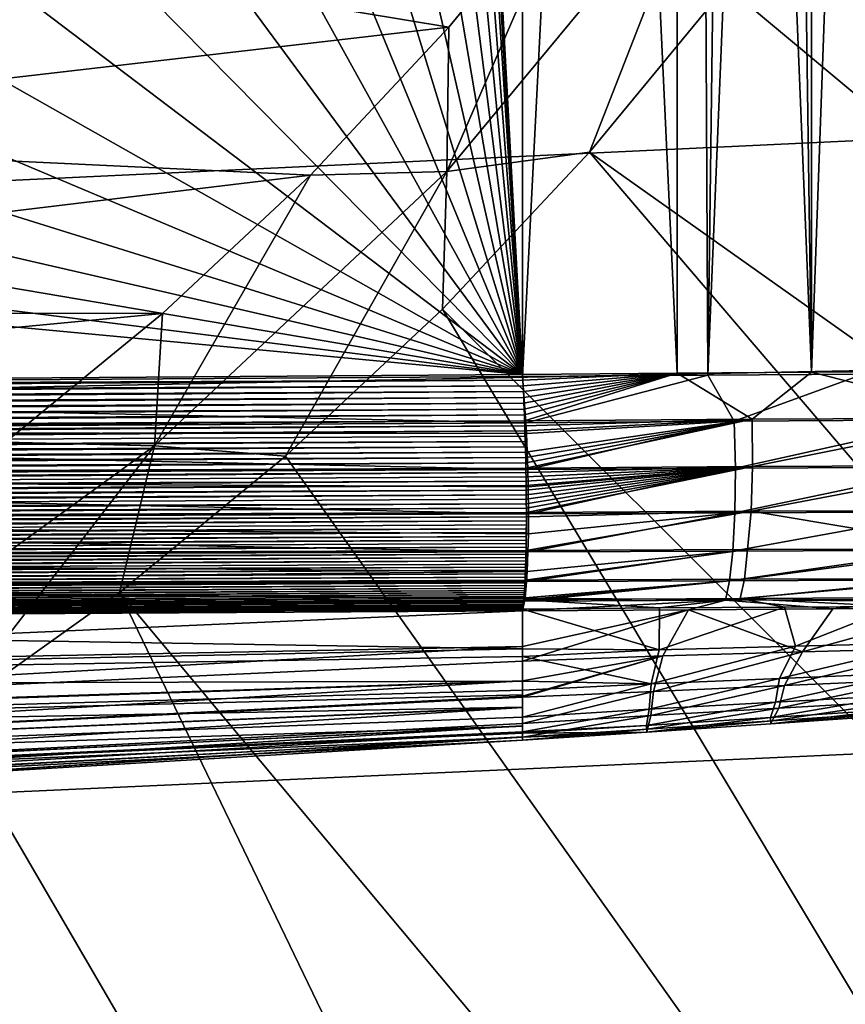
# Model space of a CAD drawing. Header units: metres. Extents: x -109 to 109, y -19 to 107.
# Tile 285 of 315: x 86.16 to 90.36, y -2.12 to 2.89. Entities that reach past the tile are written whole.
import ezdxf

# ---------------------------------------------------------------- set-up
doc = ezdxf.new("R2010")
doc.units = ezdxf.units.M
doc.layers.add('solid_21_412_310_XXX', color=7, linetype='CONTINUOUS')

msp = doc.modelspace()

# ---------------------------------------------------------------- linework, layer by layer
at = {"layer": 'solid_21_412_310_XXX'}
for points in [[(80.362312, 1.016588, -14.568508), (85.169434, 18.441746, -14.020613), (86.916763, 18.223387, -13.813466)], [(80.362312, 1.016588, -14.568508), (86.916763, 18.223387, -13.813466), (88.718735, 17.997349, -13.595371)], [(87.79921, 18.063684, 14.290435), (88.718735, 1.081229, 14.222763), (88.718735, 17.946377, 14.222763)], [(87.998901, 13.384727, 14.2758), (88.718735, 1.081229, 14.222763), (87.79921, 18.063684, 14.290435)], [(80.362312, 1.016588, -14.568508), (88.718735, 17.997349, -13.595371), (88.718735, 1.070546, -13.595371)], [(89.574211, 17.912155, -13.483165), (88.718735, 1.070546, -13.595371), (88.718735, 17.997349, -13.595371)], [(88.718735, 17.946377, 14.222763), (88.718735, 1.081229, 14.222763), (89.504501, 1.087844, 14.155743)], [(89.504868, 17.846714, 14.155704), (88.718735, 17.946377, 14.222763), (89.504501, 1.087844, 14.155743)], [(89.574211, 17.912155, -13.483165), (89.660873, 1.077845, -13.470296), (88.718735, 1.070546, -13.595371)], [(89.574211, 17.912155, -13.483165), (89.879738, 17.891302, -13.43591), (89.660873, 1.077845, -13.470296)], [(89.879738, 17.891302, -13.43591), (90.348312, 17.866629, -13.351113), (89.660873, 1.077845, -13.470296)], [(89.504868, 17.846714, 14.155704), (89.504501, 1.087844, 14.155743), (90.187111, 1.092259, 14.063664)], [(89.950706, 17.79253, 14.100733), (89.504868, 17.846714, 14.155704), (90.187111, 1.092259, 14.063664)], [(90.348312, 17.866629, -13.351113), (90.450562, 1.082986, -13.330221), (89.660873, 1.077845, -13.470296)], [(90.348312, 17.866629, -13.351113), (91.014648, 17.842957, -13.197214), (90.450562, 1.082986, -13.330221)], [(90.184769, 17.765177, 14.064062), (89.950706, 17.79253, 14.100733), (90.187111, 1.092259, 14.063664)], [(90.783699, 17.699543, 13.940827), (90.184769, 17.765177, 14.064062), (90.187111, 1.092259, 14.063664)], [(90.783699, 17.699543, 13.940827), (90.187111, 1.092259, 14.063664), (90.790337, 1.09521, 13.93921)], [(87.980591, 12.557929, 14.277143), (88.718735, 1.081229, 14.222763), (87.998901, 13.384727, 14.2758)], [(87.902908, 11.734588, 14.28284), (88.718735, 1.081229, 14.222763), (87.980591, 12.557929, 14.277143)], [(87.766197, 10.918697, 14.292852), (88.718735, 1.081229, 14.222763), (87.902908, 11.734588, 14.28284)], [(87.571304, 10.115159, 14.307098), (88.718735, 1.081229, 14.222763), (87.766197, 10.918697, 14.292852)], [(87.31955, 9.328723, 14.325455), (88.718735, 1.081229, 14.222763), (87.571304, 10.115159, 14.307098)], [(87.012032, 8.562422, 14.347805), (88.718735, 1.081229, 14.222763), (87.31955, 9.328723, 14.325455)], [(86.649887, 7.819366, 14.374023), (88.718735, 1.081229, 14.222763), (87.012032, 8.562422, 14.347805)], [(86.234566, 7.103054, 14.403956), (88.718735, 1.081229, 14.222763), (86.649887, 7.819366, 14.374023)], [(85.76873, 6.418421, 14.437358), (88.718735, 1.081229, 14.222763), (86.234566, 7.103054, 14.403956)], [(85.254921, 5.769192, 14.473988), (88.718735, 1.081229, 14.222763), (85.76873, 6.418421, 14.437358)], [(84.69548, 5.158343, 14.51362), (88.718735, 1.081229, 14.222763), (85.254921, 5.769192, 14.473988)], [(84.09343, 4.589274, 14.555979), (88.718735, 1.081229, 14.222763), (84.69548, 5.158343, 14.51362)], [(83.451759, 4.064866, 14.600789), (88.718735, 1.081229, 14.222763), (84.09343, 4.589274, 14.555979)], [(82.773766, 3.587878, 14.647762), (88.718735, 1.081229, 14.222763), (83.451759, 4.064866, 14.600789)], [(100.378792, -5.816883, 65.860069), (89.753166, 3.056306, 60.82386), (90.389908, 3.944878, 60.82386)], [(89.633423, 3.683825, 60.697536), (88.333939, 2.113011, 60.697536), (88.998329, 3.645709, 60.654999)], [(89.059669, 2.211281, 60.82386), (88.333939, 2.113011, 60.697536), (89.633423, 3.683825, 60.697536)], [(89.753166, 3.056306, 60.82386), (89.059669, 2.211281, 60.82386), (89.633423, 3.683825, 60.697536)], [(85.013184, 3.401065, 60.654999), (88.998329, 3.645709, 60.654999), (88.344589, 2.848322, 60.654999)], [(88.333939, 2.113011, 60.697536), (88.344589, 2.848322, 60.654999), (88.998329, 3.645709, 60.654999)], [(82.063049, 3.160902, 14.696589), (88.718735, 1.081229, 14.222763), (82.773766, 3.587878, 14.647762)], [(46.424351, 3.370162, 71.355003), (47.63007, 0.256397, 71.355003), (106.461197, 3.02752, 71.355003)], [(83.528343, 2.289531, 60.654999), (85.013184, 3.401065, 60.654999), (88.344589, 2.848322, 60.654999)], [(81.323296, 2.786191, 14.746962), (88.718735, 1.081229, 14.222763), (82.063049, 3.160902, 14.696589)], [(100.378792, -5.816883, 65.860069), (89.059669, 2.211281, 60.82386), (89.753166, 3.056306, 60.82386)], [(47.63007, 0.256397, 71.355003), (105.859047, 1.405282, 71.355003), (106.461197, 3.02752, 71.355003)], [(83.528343, 2.289531, 60.654999), (88.344589, 2.848322, 60.654999), (87.640114, 2.095479, 60.654999)], [(88.333939, 2.113011, 60.697536), (87.640114, 2.095479, 60.654999), (88.344589, 2.848322, 60.654999)], [(80.558365, 2.465722, 14.798566), (88.718735, 1.081229, 14.222763), (81.323296, 2.786191, 14.746962)], [(79.772346, 2.201218, 14.851084), (88.718735, 1.081229, 14.222763), (80.558365, 2.465722, 14.798566)], [(81.900391, 1.4006, 60.654999), (83.528343, 2.289531, 60.654999), (87.640114, 2.095479, 60.654999)], [(89.059669, 2.211281, 60.82386), (88.312393, 1.413422, 60.82386), (88.333939, 2.113011, 60.697536)], [(98.096535, -8.370722, 65.860069), (88.312393, 1.413422, 60.82386), (89.059669, 2.211281, 60.82386)], [(100.378792, -5.816883, 65.860069), (98.096535, -8.370722, 65.860069), (89.059669, 2.211281, 60.82386)], [(78.969337, 1.99406, 14.904202), (88.718735, 1.081229, 14.222763), (79.772346, 2.201218, 14.851084)], [(88.333939, 2.113011, 60.697536), (86.847816, 0.717454, 60.697536), (87.640114, 2.095479, 60.654999)], [(87.514534, 0.666146, 60.82386), (86.847816, 0.717454, 60.697536), (88.333939, 2.113011, 60.697536)], [(88.312393, 1.413422, 60.82386), (87.514534, 0.666146, 60.82386), (88.333939, 2.113011, 60.697536)], [(81.900391, 1.4006, 60.654999), (87.640114, 2.095479, 60.654999), (86.887947, 1.390396, 60.654999)], [(86.847816, 0.717454, 60.697536), (86.887947, 1.390396, 60.654999), (87.640114, 2.095479, 60.654999)], [(78.912605, 1.011049, 14.907934), (88.718735, 1.081229, 14.222763), (78.969337, 1.99406, 14.904202)], [(47.63007, 0.256397, 71.355003), (105.169128, -0.181634, 71.355003), (105.859047, 1.405282, 71.355003)], [(95.542702, -10.652973, 65.860069), (87.514534, 0.666146, 60.82386), (88.312393, 1.413422, 60.82386)], [(98.096535, -8.370722, 65.860069), (95.542702, -10.652973, 65.860069), (88.312393, 1.413422, 60.82386)], [(80.162506, 0.752404, 60.654999), (81.900391, 1.4006, 60.654999), (86.887947, 1.390396, 60.654999)], [(80.162506, 0.752404, 60.654999), (86.887947, 1.390396, 60.654999), (86.091156, 0.735965, 60.654999)], [(86.847816, 0.717454, 60.697536), (86.091156, 0.735965, 60.654999), (86.887947, 1.390396, 60.654999)], [(75.244576, 0.960738, 15.141817), (88.721619, 1.023427, 14.221126), (88.7202, 1.052456, 14.2223)], [(75.244576, 0.960738, 15.141817), (88.7202, 1.052456, 14.2223), (75.244804, 0.991161, 15.14352)], [(75.244804, 0.991161, 15.14352), (88.7202, 1.052456, 14.2223), (78.912605, 1.011049, 14.907934)], [(78.912605, 1.011049, 14.907934), (88.7202, 1.052456, 14.2223), (88.718735, 1.081229, 14.222763)], [(80.362312, 1.016588, -14.568508), (88.718735, 1.070546, -13.595371), (88.735138, 0.834985, -13.569697)], [(88.7202, 1.052456, 14.2223), (89.504501, 1.087844, 14.155743), (88.718735, 1.081229, 14.222763)], [(89.660873, 1.077845, -13.470296), (88.735138, 0.834985, -13.569697), (88.718735, 1.070546, -13.595371)], [(88.7202, 1.052456, 14.2223), (88.721619, 1.023427, 14.221126), (89.504501, 1.087844, 14.155743)], [(88.721619, 1.023427, 14.221126), (88.722984, 0.994173, 14.219229), (89.504501, 1.087844, 14.155743)], [(88.722984, 0.994173, 14.219229), (88.724297, 0.964708, 14.216595), (89.504501, 1.087844, 14.155743)], [(88.724297, 0.964708, 14.216595), (88.725548, 0.935082, 14.213215), (89.504501, 1.087844, 14.155743)], [(88.725548, 0.935082, 14.213215), (88.726753, 0.905369, 14.209083), (89.504501, 1.087844, 14.155743)], [(88.726753, 0.905369, 14.209083), (88.72789, 0.875592, 14.204188), (89.504501, 1.087844, 14.155743)], [(88.72789, 0.875592, 14.204188), (88.728973, 0.84579, 14.198525), (89.504501, 1.087844, 14.155743)], [(89.886055, 0.854168, 14.086099), (89.504501, 1.087844, 14.155743), (88.728973, 0.84579, 14.198525)], [(89.660873, 1.077845, -13.470296), (89.794022, 0.84372, -13.426557), (88.735138, 0.834985, -13.569697)], [(89.886055, 0.854168, 14.086099), (90.187111, 1.092259, 14.063664), (89.504501, 1.087844, 14.155743)], [(89.660873, 1.077845, -13.470296), (90.450562, 1.082986, -13.330221), (89.794022, 0.84372, -13.426557)], [(90.450562, 1.082986, -13.330221), (90.903259, 0.849759, -13.201372), (89.794022, 0.84372, -13.426557)], [(91.115768, 0.859452, 13.82814), (90.187111, 1.092259, 14.063664), (89.886055, 0.854168, 14.086099)], [(91.115768, 0.859452, 13.82814), (90.790337, 1.09521, 13.93921), (90.187111, 1.092259, 14.063664)], [(75.243423, 0.930257, 15.139356), (88.722984, 0.994173, 14.219229), (88.721619, 1.023427, 14.221126)], [(75.244576, 0.960738, 15.141817), (75.243423, 0.930257, 15.139356), (88.721619, 1.023427, 14.221126)], [(80.056152, 0.78716, -14.580233), (80.362312, 1.016588, -14.568508), (88.735138, 0.834985, -13.569697)], [(75.24118, 0.869416, 15.132064), (88.725548, 0.935082, 14.213215), (88.724297, 0.964708, 14.216595)], [(75.242294, 0.899807, 15.136099), (75.24118, 0.869416, 15.132064), (88.724297, 0.964708, 14.216595)], [(75.242294, 0.899807, 15.136099), (88.724297, 0.964708, 14.216595), (88.722984, 0.994173, 14.219229)], [(75.243423, 0.930257, 15.139356), (75.242294, 0.899807, 15.136099), (88.722984, 0.994173, 14.219229)], [(75.239014, 0.808912, 15.12172), (88.72789, 0.875592, 14.204188), (88.726753, 0.905369, 14.209083)], [(75.240089, 0.839109, 15.127267), (75.239014, 0.808912, 15.12172), (88.726753, 0.905369, 14.209083)], [(75.240089, 0.839109, 15.127267), (88.726753, 0.905369, 14.209083), (88.725548, 0.935082, 14.213215)], [(75.24118, 0.869416, 15.132064), (75.240089, 0.839109, 15.127267), (88.725548, 0.935082, 14.213215)], [(75.237961, 0.778845, 15.115436), (88.728973, 0.84579, 14.198525), (88.72789, 0.875592, 14.204188)], [(75.239014, 0.808912, 15.12172), (75.237961, 0.778845, 15.115436), (88.72789, 0.875592, 14.204188)], [(89.886055, 0.854168, 14.086099), (88.728973, 0.84579, 14.198525), (88.729851, 0.820292, 14.193064)], [(89.886055, 0.854168, 14.086099), (88.729851, 0.820292, 14.193064), (88.730682, 0.794836, 14.187034)], [(89.886055, 0.854168, 14.086099), (88.730682, 0.794836, 14.187034), (88.733772, 0.685127, 14.154137)], [(89.886055, 0.854168, 14.086099), (88.733772, 0.685127, 14.154137), (88.734406, 0.658152, 14.144233)], [(89.886055, 0.854168, 14.086099), (88.734406, 0.658152, 14.144233), (88.734985, 0.631423, 14.133671)], [(89.886055, 0.854168, 14.086099), (88.734985, 0.631423, 14.133671), (88.735504, 0.604955, 14.122465)], [(89.886055, 0.854168, 14.086099), (88.735504, 0.604955, 14.122465), (89.887161, 0.613317, 14.009685)], [(91.115768, 0.859452, 13.82814), (89.886055, 0.854168, 14.086099), (89.887161, 0.613317, 14.009685)], [(91.115768, 0.859452, 13.82814), (89.887161, 0.613317, 14.009685), (91.104355, 0.617838, 13.752298)], [(75.235931, 0.719177, 15.100679), (88.730682, 0.794836, 14.187034), (88.729851, 0.820292, 14.193064)], [(75.236931, 0.748928, 15.10842), (75.235931, 0.719177, 15.100679), (88.729851, 0.820292, 14.193064)], [(75.236931, 0.748928, 15.10842), (88.729851, 0.820292, 14.193064), (88.728973, 0.84579, 14.198525)], [(75.237961, 0.778845, 15.115436), (75.236931, 0.748928, 15.10842), (88.728973, 0.84579, 14.198525)], [(80.056152, 0.78716, -14.580233), (88.735138, 0.834985, -13.569697), (88.737984, 0.781368, -13.557247)], [(88.735138, 0.834985, -13.569697), (89.794022, 0.84372, -13.426557), (88.737984, 0.781368, -13.557247)], [(89.794022, 0.84372, -13.426557), (88.745247, 0.597085, -13.493694), (88.737984, 0.781368, -13.557247)], [(89.794022, 0.84372, -13.426557), (89.800537, 0.604209, -13.349895), (88.745247, 0.597085, -13.493694)], [(89.794022, 0.84372, -13.426557), (90.903259, 0.849759, -13.201372), (89.800537, 0.604209, -13.349895)], [(90.903259, 0.849759, -13.201372), (90.901245, 0.609371, -13.12426), (89.800537, 0.604209, -13.349895)], [(75.234947, 0.689612, 15.092216), (88.731537, 0.76719, 14.179817), (88.730682, 0.794836, 14.187034)], [(75.235931, 0.719177, 15.100679), (75.234947, 0.689612, 15.092216), (88.730682, 0.794836, 14.187034)], [(75.234947, 0.689612, 15.092216), (88.732338, 0.739673, 14.17193), (88.731537, 0.76719, 14.179817)], [(80.035744, 0.556597, -14.512783), (80.056152, 0.78716, -14.580233), (88.745247, 0.597085, -13.493694)], [(80.056152, 0.78716, -14.580233), (88.737984, 0.781368, -13.557247), (88.745247, 0.597085, -13.493694)], [(88.730682, 0.794836, 14.187034), (88.733086, 0.712314, 14.163371), (88.733772, 0.685127, 14.154137)], [(88.730682, 0.794836, 14.187034), (88.731537, 0.76719, 14.179817), (88.733086, 0.712314, 14.163371)], [(88.731537, 0.76719, 14.179817), (88.732338, 0.739673, 14.17193), (88.733086, 0.712314, 14.163371)], [(75.233055, 0.631108, 15.073134), (88.733772, 0.685127, 14.154137), (88.733086, 0.712314, 14.163371)], [(75.233986, 0.660251, 15.083035), (75.233055, 0.631108, 15.073134), (88.733086, 0.712314, 14.163371)], [(75.233986, 0.660251, 15.083035), (88.733086, 0.712314, 14.163371), (88.732338, 0.739673, 14.17193)], [(75.234947, 0.689612, 15.092216), (75.233986, 0.660251, 15.083035), (88.732338, 0.739673, 14.17193)], [(86.847816, 0.717454, 60.697536), (85.198509, -0.48084, 60.697536), (86.091156, 0.735965, 60.654999)], [(85.780937, -0.66409, 60.82386), (85.198509, -0.48084, 60.697536), (86.847816, 0.717454, 60.697536)], [(86.66951, -0.027348, 60.82386), (85.780937, -0.66409, 60.82386), (86.847816, 0.717454, 60.697536)], [(87.514534, 0.666146, 60.82386), (86.66951, -0.027348, 60.82386), (86.847816, 0.717454, 60.697536)], [(75.231255, 0.573536, 15.051168), (88.734985, 0.631423, 14.133671), (88.734406, 0.658152, 14.144233)], [(75.23214, 0.602199, 15.062513), (75.231255, 0.573536, 15.051168), (88.734406, 0.658152, 14.144233)], [(75.23214, 0.602199, 15.062513), (88.734406, 0.658152, 14.144233), (88.733772, 0.685127, 14.154137)], [(75.233055, 0.631108, 15.073134), (75.23214, 0.602199, 15.062513), (88.733772, 0.685127, 14.154137)], [(95.542702, -10.652973, 65.860069), (86.66951, -0.027348, 60.82386), (87.514534, 0.666146, 60.82386)], [(75.229568, 0.517006, 15.026317), (88.735909, 0.582602, 14.112411), (88.735504, 0.604955, 14.122465)], [(75.2304, 0.545134, 15.039101), (75.229568, 0.517006, 15.026317), (88.735504, 0.604955, 14.122465)], [(75.2304, 0.545134, 15.039101), (88.735504, 0.604955, 14.122465), (88.734985, 0.631423, 14.133671)], [(75.231255, 0.573536, 15.051168), (75.2304, 0.545134, 15.039101), (88.734985, 0.631423, 14.133671)], [(89.887161, 0.613317, 14.009685), (88.735504, 0.604955, 14.122465), (88.735909, 0.582602, 14.112411)], [(89.887161, 0.613317, 14.009685), (88.735909, 0.582602, 14.112411), (88.736267, 0.560473, 14.101915)], [(89.887161, 0.613317, 14.009685), (88.736267, 0.560473, 14.101915), (88.736588, 0.538582, 14.090988)], [(89.887161, 0.613317, 14.009685), (88.736588, 0.538582, 14.090988), (88.736877, 0.516941, 14.079641)], [(89.887161, 0.613317, 14.009685), (88.736877, 0.516941, 14.079641), (88.737152, 0.493027, 14.066452)], [(89.887161, 0.613317, 14.009685), (88.737152, 0.493027, 14.066452), (88.737389, 0.469467, 14.05277)], [(89.887161, 0.613317, 14.009685), (88.737389, 0.469467, 14.05277), (88.737572, 0.446277, 14.038608)], [(89.887161, 0.613317, 14.009685), (88.737572, 0.446277, 14.038608), (88.737717, 0.423453, 14.023967)], [(89.887161, 0.613317, 14.009685), (88.737717, 0.423453, 14.023967), (88.737816, 0.401005, 14.008858)], [(89.887161, 0.613317, 14.009685), (88.737816, 0.401005, 14.008858), (88.737877, 0.378964, 13.993301)], [(89.887161, 0.613317, 14.009685), (88.737877, 0.378964, 13.993301), (89.88047, 0.385928, 13.879514)], [(88.745247, 0.597085, -13.493694), (89.800537, 0.604209, -13.349895), (88.74733, 0.508892, -13.450666)], [(89.800537, 0.604209, -13.349895), (88.748734, 0.372216, -13.365177), (88.74733, 0.508892, -13.450666)], [(89.800537, 0.604209, -13.349895), (89.798218, 0.377918, -13.220276), (88.748734, 0.372216, -13.365177)], [(90.901245, 0.609371, -13.12426), (90.885529, 0.382362, -12.994818), (89.798218, 0.377918, -13.220276)], [(89.800537, 0.604209, -13.349895), (90.901245, 0.609371, -13.12426), (89.798218, 0.377918, -13.220276)], [(91.104355, 0.617838, 13.752298), (89.88047, 0.385928, 13.879514), (91.077362, 0.389825, 13.624033)], [(91.104355, 0.617838, 13.752298), (89.887161, 0.613317, 14.009685), (89.88047, 0.385928, 13.879514)], [(75.22876, 0.489166, 15.012823), (88.736267, 0.560473, 14.101915), (88.735909, 0.582602, 14.112411)], [(75.229568, 0.517006, 15.026317), (75.22876, 0.489166, 15.012823), (88.735909, 0.582602, 14.112411)], [(75.22876, 0.489166, 15.012823), (88.736588, 0.538582, 14.090988), (88.736267, 0.560473, 14.101915)], [(80.01638, 0.33782, -14.3957), (80.035744, 0.556597, -14.512783), (88.748734, 0.372216, -13.365177)], [(80.035744, 0.556597, -14.512783), (88.745247, 0.597085, -13.493694), (88.74733, 0.508892, -13.450666)], [(80.035744, 0.556597, -14.512783), (88.74733, 0.508892, -13.450666), (88.748734, 0.372216, -13.365177)], [(75.227257, 0.434401, 14.983736), (88.737152, 0.493027, 14.066452), (88.736877, 0.516941, 14.079641)], [(75.227989, 0.461627, 14.998627), (75.227257, 0.434401, 14.983736), (88.736877, 0.516941, 14.079641)], [(75.227989, 0.461627, 14.998627), (88.736877, 0.516941, 14.079641), (88.736588, 0.538582, 14.090988)], [(75.22876, 0.489166, 15.012823), (75.227989, 0.461627, 14.998627), (88.736588, 0.538582, 14.090988)], [(75.225899, 0.380947, 14.951896), (88.737572, 0.446277, 14.038608), (88.737389, 0.469467, 14.05277)], [(75.226555, 0.407504, 14.968157), (75.225899, 0.380947, 14.951896), (88.737389, 0.469467, 14.05277)], [(75.226555, 0.407504, 14.968157), (88.737389, 0.469467, 14.05277), (88.737152, 0.493027, 14.066452)], [(75.227257, 0.434401, 14.983736), (75.226555, 0.407504, 14.968157), (88.737152, 0.493027, 14.066452)], [(75.224709, 0.328933, 14.917358), (88.737877, 0.378964, 13.993301), (88.737816, 0.401005, 14.008858)], [(75.225281, 0.354749, 14.93496), (75.224709, 0.328933, 14.917358), (88.737816, 0.401005, 14.008858)], [(75.225281, 0.354749, 14.93496), (88.737816, 0.401005, 14.008858), (88.737717, 0.423453, 14.023967)], [(75.225899, 0.380947, 14.951896), (75.225281, 0.354749, 14.93496), (88.737717, 0.423453, 14.023967)], [(75.225899, 0.380947, 14.951896), (88.737717, 0.423453, 14.023967), (88.737572, 0.446277, 14.038608)], [(75.223701, 0.278547, 14.880185), (88.737869, 0.336859, 13.961456), (88.737892, 0.357731, 13.977606)], [(75.224174, 0.303525, 14.899097), (75.223701, 0.278547, 14.880185), (88.737892, 0.357731, 13.977606)], [(75.224174, 0.303525, 14.899097), (88.737892, 0.357731, 13.977606), (88.737877, 0.378964, 13.993301)], [(75.224709, 0.328933, 14.917358), (75.224174, 0.303525, 14.899097), (88.737877, 0.378964, 13.993301)], [(80.01638, 0.33782, -14.3957), (88.748734, 0.372216, -13.365177), (88.748161, 0.270045, -13.28273)], [(89.88047, 0.385928, 13.879514), (88.73642, 0.185369, 13.817978), (89.861664, 0.190157, 13.702215)], [(89.88047, 0.385928, 13.879514), (88.737892, 0.357731, 13.977606), (88.73642, 0.185369, 13.817978)], [(88.737892, 0.357731, 13.977606), (88.737869, 0.336859, 13.961456), (88.73642, 0.185369, 13.817978)], [(89.88047, 0.385928, 13.879514), (88.737877, 0.378964, 13.993301), (88.737892, 0.357731, 13.977606)], [(89.798218, 0.377918, -13.220276), (89.787781, 0.182687, -13.043452), (88.746208, 0.178617, -13.190598)], [(89.798218, 0.377918, -13.220276), (88.746208, 0.178617, -13.190598), (88.748161, 0.270045, -13.28273)], [(88.748734, 0.372216, -13.365177), (89.798218, 0.377918, -13.220276), (88.748161, 0.270045, -13.28273)], [(90.885529, 0.382362, -12.994818), (90.8573, 0.18679, -12.81882), (89.787781, 0.182687, -13.043452)], [(89.798218, 0.377918, -13.220276), (90.885529, 0.382362, -12.994818), (89.787781, 0.182687, -13.043452)], [(89.88047, 0.385928, 13.879514), (89.861664, 0.190157, 13.702215), (91.026497, 0.193758, 13.45208)], [(91.077362, 0.389825, 13.624033), (89.88047, 0.385928, 13.879514), (91.026497, 0.193758, 13.45208)], [(75.223274, 0.254025, 14.860629), (88.737816, 0.316384, 13.94488), (88.737869, 0.336859, 13.961456)], [(75.223701, 0.278547, 14.880185), (75.223274, 0.254025, 14.860629), (88.737869, 0.336859, 13.961456)], [(75.223274, 0.254025, 14.860629), (88.737717, 0.296307, 13.927871), (88.737816, 0.316384, 13.94488)], [(79.999458, 0.146445, -14.233767), (80.01638, 0.33782, -14.3957), (88.746208, 0.178617, -13.190598)], [(80.01638, 0.33782, -14.3957), (88.748161, 0.270045, -13.28273), (88.746208, 0.178617, -13.190598)], [(88.737869, 0.336859, 13.961456), (88.736717, 0.202836, 13.837286), (88.73642, 0.185369, 13.817978)], [(88.737869, 0.336859, 13.961456), (88.736984, 0.220706, 13.856201), (88.736717, 0.202836, 13.837286)], [(88.737869, 0.336859, 13.961456), (88.737816, 0.316384, 13.94488), (88.736984, 0.220706, 13.856201)], [(88.737816, 0.316384, 13.94488), (88.737221, 0.238952, 13.87469), (88.736984, 0.220706, 13.856201)], [(88.737816, 0.316384, 13.94488), (88.737419, 0.25758, 13.892755), (88.737221, 0.238952, 13.87469)], [(88.737816, 0.316384, 13.94488), (88.737587, 0.27661, 13.910408), (88.737419, 0.25758, 13.892755)], [(88.737816, 0.316384, 13.94488), (88.737717, 0.296307, 13.927871), (88.737587, 0.27661, 13.910408)], [(47.63007, 0.256397, 71.355003), (49.157257, -2.713229, 71.355003), (105.169128, -0.181634, 71.355003)], [(75.222343, 0.183424, 14.798181), (88.737221, 0.238952, 13.87469), (88.737419, 0.25758, 13.892755)], [(75.222595, 0.206442, 14.819615), (75.222343, 0.183424, 14.798181), (88.737419, 0.25758, 13.892755)], [(75.222595, 0.206442, 14.819615), (88.737419, 0.25758, 13.892755), (88.737587, 0.27661, 13.910408)], [(75.222908, 0.229982, 14.840436), (75.222595, 0.206442, 14.819615), (88.737587, 0.27661, 13.910408)], [(75.222908, 0.229982, 14.840436), (88.737587, 0.27661, 13.910408), (88.737717, 0.296307, 13.927871)], [(75.223274, 0.254025, 14.860629), (75.222908, 0.229982, 14.840436), (88.737717, 0.296307, 13.927871)], [(75.222015, 0.139001, 14.753561), (88.73642, 0.185369, 13.817978), (88.736717, 0.202836, 13.837286)], [(75.222153, 0.16094, 14.776155), (75.222015, 0.139001, 14.753561), (88.736717, 0.202836, 13.837286)], [(75.222153, 0.16094, 14.776155), (88.736984, 0.220706, 13.856201), (88.737221, 0.238952, 13.87469)], [(75.222343, 0.183424, 14.798181), (75.222153, 0.16094, 14.776155), (88.737221, 0.238952, 13.87469)], [(75.222153, 0.16094, 14.776155), (88.736717, 0.202836, 13.837286), (88.736984, 0.220706, 13.856201)], [(75.221931, 0.096807, 14.70676), (88.735703, 0.150082, 13.776263), (88.736076, 0.167518, 13.797349)], [(75.221947, 0.117619, 14.730422), (75.221931, 0.096807, 14.70676), (88.736076, 0.167518, 13.797349)], [(75.221947, 0.117619, 14.730422), (88.736076, 0.167518, 13.797349), (88.73642, 0.185369, 13.817978)], [(75.222015, 0.139001, 14.753561), (75.221947, 0.117619, 14.730422), (88.73642, 0.185369, 13.817978)], [(79.999458, 0.146445, -14.233767), (88.746208, 0.178617, -13.190598), (88.742149, 0.078771, -13.062282)], [(89.861664, 0.190157, 13.702215), (88.731964, 0.034532, 13.605764), (89.846962, 0.039571, 13.487823)], [(89.861664, 0.190157, 13.702215), (88.73642, 0.185369, 13.817978), (88.731964, 0.034532, 13.605764)], [(88.73642, 0.185369, 13.817978), (88.732643, 0.050596, 13.633546), (88.731964, 0.034532, 13.605764)], [(88.73642, 0.185369, 13.817978), (88.733284, 0.067373, 13.660861), (88.732643, 0.050596, 13.633546)], [(88.73642, 0.185369, 13.817978), (88.733894, 0.084833, 13.687685), (88.733284, 0.067373, 13.660861)], [(88.73642, 0.185369, 13.817978), (88.73439, 0.100454, 13.710453), (88.733894, 0.084833, 13.687685)], [(88.73642, 0.185369, 13.817978), (88.734856, 0.116544, 13.732812), (88.73439, 0.100454, 13.710453)], [(88.73642, 0.185369, 13.817978), (88.735298, 0.133087, 13.754747), (88.734856, 0.116544, 13.732812)], [(88.73642, 0.185369, 13.817978), (88.735703, 0.150082, 13.776263), (88.735298, 0.133087, 13.754747)], [(88.73642, 0.185369, 13.817978), (88.736076, 0.167518, 13.797349), (88.735703, 0.150082, 13.776263)], [(89.787781, 0.182687, -13.043452), (89.770973, 0.031832, -12.831264), (88.739037, 0.027735, -12.980087)], [(89.787781, 0.182687, -13.043452), (88.739037, 0.027735, -12.980087), (88.742149, 0.078771, -13.062282)], [(88.746208, 0.178617, -13.190598), (89.787781, 0.182687, -13.043452), (88.742149, 0.078771, -13.062282)], [(90.8573, 0.18679, -12.81882), (90.819389, 0.036091, -12.608086), (89.770973, 0.031832, -12.831264)], [(89.787781, 0.182687, -13.043452), (90.8573, 0.18679, -12.81882), (89.770973, 0.031832, -12.831264)], [(91.026497, 0.193758, 13.45208), (89.846962, 0.039571, 13.487823), (90.984367, 0.043318, 13.239774)], [(91.026497, 0.193758, 13.45208), (89.861664, 0.190157, 13.702215), (89.846962, 0.039571, 13.487823)], [(75.221931, 0.096807, 14.70676), (75.221977, 0.076576, 14.682599), (88.735703, 0.150082, 13.776263)], [(75.221977, 0.076576, 14.682599), (88.735298, 0.133087, 13.754747), (88.735703, 0.150082, 13.776263)], [(75.221977, 0.076576, 14.682599), (75.222076, 0.056938, 14.65796), (88.735298, 0.133087, 13.754747)], [(75.222076, 0.056938, 14.65796), (88.734856, 0.116544, 13.732812), (88.735298, 0.133087, 13.754747)], [(75.222076, 0.056938, 14.65796), (88.73439, 0.100454, 13.710453), (88.734856, 0.116544, 13.732812)], [(75.222076, 0.056938, 14.65796), (75.222237, 0.037903, 14.63286), (88.73439, 0.100454, 13.710453)], [(75.222237, 0.037903, 14.63286), (88.733894, 0.084833, 13.687685), (88.73439, 0.100454, 13.710453)], [(79.986031, -0.00558, -14.037087), (79.999458, 0.146445, -14.233767), (88.742149, 0.078771, -13.062282)], [(75.222237, 0.037903, 14.63286), (75.222458, 0.019482, 14.607312), (88.733894, 0.084833, 13.687685)], [(75.222458, 0.019482, 14.607312), (88.733284, 0.067373, 13.660861), (88.733894, 0.084833, 13.687685)], [(75.222458, 0.019482, 14.607312), (75.222733, 0.001685, 14.581329), (88.733284, 0.067373, 13.660861)], [(75.222733, 0.001685, 14.581329), (88.732643, 0.050596, 13.633546), (88.733284, 0.067373, 13.660861)], [(75.222733, 0.001685, 14.581329), (75.223068, -0.015479, 14.554923), (88.732643, 0.050596, 13.633546)], [(75.223068, -0.015479, 14.554923), (88.731964, 0.034532, 13.605764), (88.732643, 0.050596, 13.633546)], [(79.986031, -0.00558, -14.037087), (88.742149, 0.078771, -13.062282), (88.739037, 0.027735, -12.980087)], [(75.223068, -0.015479, 14.554923), (75.223465, -0.032, 14.528108), (88.731964, 0.034532, 13.605764)], [(75.223465, -0.032, 14.528108), (88.731331, 0.020669, 13.580318), (88.731964, 0.034532, 13.605764)], [(75.223465, -0.032, 14.528108), (75.223915, -0.047867, 14.500894), (88.731331, 0.020669, 13.580318)], [(75.223915, -0.047867, 14.500894), (88.730667, 0.007433, 13.554543), (88.731331, 0.020669, 13.580318)], [(75.223915, -0.047867, 14.500894), (75.224434, -0.063072, 14.473296), (88.730667, 0.007433, 13.554543)], [(75.224434, -0.063072, 14.473296), (88.72998, -0.00516, 13.528451), (88.730667, 0.007433, 13.554543)], [(79.986031, -0.00558, -14.037087), (88.739037, 0.027735, -12.980087), (88.731514, -0.054528, -12.802138)], [(89.846962, 0.039571, 13.487823), (88.725647, -0.064814, 13.373389), (89.824051, -0.05823, 13.255835)], [(89.846962, 0.039571, 13.487823), (88.731964, 0.034532, 13.605764), (88.725647, -0.064814, 13.373389)], [(88.731964, 0.034532, 13.605764), (88.726341, -0.057125, 13.397523), (88.725647, -0.064814, 13.373389)], [(88.731964, 0.034532, 13.605764), (88.727028, -0.048905, 13.421562), (88.726341, -0.057125, 13.397523)], [(88.731964, 0.034532, 13.605764), (88.727791, -0.03897, 13.448608), (88.727028, -0.048905, 13.421562)], [(88.731964, 0.034532, 13.605764), (88.728539, -0.028366, 13.475456), (88.727791, -0.03897, 13.448608)], [(88.731964, 0.034532, 13.605764), (88.729271, -0.017097, 13.502075), (88.728539, -0.028366, 13.475456)], [(89.770973, 0.031832, -12.831264), (89.750473, -0.067004, -12.600649), (88.729233, -0.071963, -12.750922)], [(89.770973, 0.031832, -12.831264), (88.729233, -0.071963, -12.750922), (88.731514, -0.054528, -12.802138)], [(88.731964, 0.034532, 13.605764), (88.72998, -0.00516, 13.528451), (88.729271, -0.017097, 13.502075)], [(88.731964, 0.034532, 13.605764), (88.730667, 0.007433, 13.554543), (88.72998, -0.00516, 13.528451)], [(88.731964, 0.034532, 13.605764), (88.731331, 0.020669, 13.580318), (88.730667, 0.007433, 13.554543)], [(88.739037, 0.027735, -12.980087), (89.770973, 0.031832, -12.831264), (88.731514, -0.054528, -12.802138)], [(90.819389, 0.036091, -12.608086), (90.776047, -0.062082, -12.379489), (89.750473, -0.067004, -12.600649)], [(89.770973, 0.031832, -12.831264), (90.819389, 0.036091, -12.608086), (89.750473, -0.067004, -12.600649)], [(90.984367, 0.043318, 13.239774), (89.824051, -0.05823, 13.255835), (90.926659, -0.053896, 13.012793)], [(90.984367, 0.043318, 13.239774), (89.846962, 0.039571, 13.487823), (89.824051, -0.05823, 13.255835)], [(75.224434, -0.063072, 14.473296), (75.225006, -0.077612, 14.445326), (88.72998, -0.00516, 13.528451)], [(75.225006, -0.077612, 14.445326), (88.729271, -0.017097, 13.502075), (88.72998, -0.00516, 13.528451)], [(75.225006, -0.077612, 14.445326), (75.225632, -0.091488, 14.416998), (88.729271, -0.017097, 13.502075)], [(75.225632, -0.091488, 14.416998), (88.728539, -0.028366, 13.475456), (88.729271, -0.017097, 13.502075)], [(75.225632, -0.091488, 14.416998), (75.226326, -0.104698, 14.388325), (88.728539, -0.028366, 13.475456)], [(75.226326, -0.104698, 14.388325), (88.727791, -0.03897, 13.448608), (88.728539, -0.028366, 13.475456)], [(75.226326, -0.104698, 14.388325), (75.227089, -0.117243, 14.359322), (88.727791, -0.03897, 13.448608)], [(75.227089, -0.117243, 14.359322), (88.727028, -0.048905, 13.421562), (88.727791, -0.03897, 13.448608)], [(75.227089, -0.117243, 14.359322), (88.726341, -0.057125, 13.397523), (88.727028, -0.048905, 13.421562)], [(79.976738, -0.110915, -13.82031), (79.986031, -0.00558, -14.037087), (88.731514, -0.054528, -12.802138)], [(92.74939, -12.634933, 65.860069), (85.780937, -0.66409, 60.82386), (86.66951, -0.027348, 60.82386)], [(95.542702, -10.652973, 65.860069), (92.74939, -12.634933, 65.860069), (86.66951, -0.027348, 60.82386)], [(75.227089, -0.117243, 14.359322), (75.227905, -0.129115, 14.330004), (88.726341, -0.057125, 13.397523)], [(75.227905, -0.129115, 14.330004), (88.725647, -0.064814, 13.373389), (88.726341, -0.057125, 13.397523)], [(75.227905, -0.129115, 14.330004), (75.228798, -0.140307, 14.300389), (88.725647, -0.064814, 13.373389)], [(75.228798, -0.140307, 14.300389), (88.724792, -0.073409, 13.344093), (88.725647, -0.064814, 13.373389)], [(75.228798, -0.140307, 14.300389), (75.229752, -0.150814, 14.270494), (88.724792, -0.073409, 13.344093)], [(75.229752, -0.150814, 14.270494), (88.72393, -0.081225, 13.314739), (88.724792, -0.073409, 13.344093)], [(75.229752, -0.150814, 14.270494), (75.230774, -0.160623, 14.240333), (88.72393, -0.081225, 13.314739)], [(75.230774, -0.160623, 14.240333), (88.723068, -0.088265, 13.285376), (88.72393, -0.081225, 13.314739)], [(75.230774, -0.160623, 14.240333), (75.231873, -0.169721, 14.209926), (88.723068, -0.088265, 13.285376)], [(75.231873, -0.169721, 14.209926), (88.722191, -0.094536, 13.256021), (88.723068, -0.088265, 13.285376)], [(75.231873, -0.169721, 14.209926), (75.233047, -0.17809, 14.179293), (88.722191, -0.094536, 13.256021)], [(75.233047, -0.17809, 14.179293), (88.721321, -0.100038, 13.226746), (88.722191, -0.094536, 13.256021)], [(75.233047, -0.17809, 14.179293), (75.234299, -0.185713, 14.148455), (88.721321, -0.100038, 13.226746)], [(75.234299, -0.185713, 14.148455), (88.720451, -0.104776, 13.197601), (88.721321, -0.100038, 13.226746)], [(79.976738, -0.110915, -13.82031), (88.731514, -0.054528, -12.802138), (88.729233, -0.071963, -12.750922)], [(79.976738, -0.110915, -13.82031), (88.729233, -0.071963, -12.750922), (88.718781, -0.121008, -12.517827)], [(88.725647, -0.064814, 13.373389), (88.718735, -0.112003, 13.139787), (89.414604, -0.106538, 13.073457)], [(88.725647, -0.064814, 13.373389), (88.719589, -0.108761, 13.168605), (88.718735, -0.112003, 13.139787)], [(89.750473, -0.067004, -12.600649), (89.561272, -0.115407, -12.3965), (88.718781, -0.121008, -12.517827)], [(88.729233, -0.071963, -12.750922), (89.750473, -0.067004, -12.600649), (88.718781, -0.121008, -12.517827)], [(88.725647, -0.064814, 13.373389), (88.720451, -0.104776, 13.197601), (88.719589, -0.108761, 13.168605)], [(88.725647, -0.064814, 13.373389), (88.721321, -0.100038, 13.226746), (88.720451, -0.104776, 13.197601)], [(88.725647, -0.064814, 13.373389), (88.722191, -0.094536, 13.256021), (88.721321, -0.100038, 13.226746)], [(88.725647, -0.064814, 13.373389), (88.723068, -0.088265, 13.285376), (88.722191, -0.094536, 13.256021)], [(88.725647, -0.064814, 13.373389), (88.72393, -0.081225, 13.314739), (88.723068, -0.088265, 13.285376)], [(88.725647, -0.064814, 13.373389), (88.724792, -0.073409, 13.344093), (88.72393, -0.081225, 13.314739)], [(89.824051, -0.05823, 13.255835), (88.725647, -0.064814, 13.373389), (89.414604, -0.106538, 13.073457)], [(89.824051, -0.05823, 13.255835), (89.414604, -0.106538, 13.073457), (90.050461, -0.102434, 12.980661)], [(89.750473, -0.067004, -12.600649), (90.296333, -0.110753, -12.257146), (89.561272, -0.115407, -12.3965)], [(89.750473, -0.067004, -12.600649), (90.776047, -0.062082, -12.379489), (90.296333, -0.110753, -12.257146)], [(90.926659, -0.053896, 13.012793), (89.824051, -0.05823, 13.255835), (90.616989, -0.09966, 12.855494)], [(89.824051, -0.05823, 13.255835), (90.050461, -0.102434, 12.980661), (90.616989, -0.09966, 12.855494)], [(90.105858, -0.301375, 10.500613), (90.616989, -0.09966, 12.855494), (90.050461, -0.102434, 12.980661)], [(90.79126, -0.284047, 10.373244), (90.616989, -0.09966, 12.855494), (90.105858, -0.301375, 10.500613)], [(90.776047, -0.062082, -12.379489), (90.946724, -0.107188, -12.089122), (90.296333, -0.110753, -12.257146)], [(75.234299, -0.185713, 14.148455), (75.235626, -0.192566, 14.117437), (88.720451, -0.104776, 13.197601)], [(75.235626, -0.192566, 14.117437), (88.719589, -0.108761, 13.168605), (88.720451, -0.104776, 13.197601)], [(75.235626, -0.192566, 14.117437), (75.28376, -0.198412, 14.083315), (88.719589, -0.108761, 13.168605)], [(80.020653, -0.174086, 13.772374), (88.719589, -0.108761, 13.168605), (75.28376, -0.198412, 14.083315)], [(79.976738, -0.110915, -13.82031), (88.718781, -0.121008, -12.517827), (81.739479, -0.161626, -13.390766)], [(80.020653, -0.174086, 13.772374), (88.718735, -0.112003, 13.139787), (88.719589, -0.108761, 13.168605)], [(80.020653, -0.174086, 13.772374), (88.718697, -0.314653, 10.925557), (88.718735, -0.112003, 13.139787)], [(88.718781, -0.121008, -12.517827), (88.718826, -0.303453, -10.685689), (81.323601, -0.447044, -11.451024)], [(81.739479, -0.161626, -13.390766), (88.718781, -0.121008, -12.517827), (81.323601, -0.447044, -11.451024)], [(89.413673, -0.319873, 10.578688), (88.718735, -0.112003, 13.139787), (88.718697, -0.314653, 10.925557)], [(89.413673, -0.319873, 10.578688), (89.414604, -0.106538, 13.073457), (88.718735, -0.112003, 13.139787)], [(89.561272, -0.115407, -12.3965), (88.718826, -0.303453, -10.685689), (88.718781, -0.121008, -12.517827)], [(89.561272, -0.115407, -12.3965), (88.718849, -0.377068, -9.842248), (88.718826, -0.303453, -10.685689)], [(89.561272, -0.115407, -12.3965), (89.431618, -0.34999, -9.847944), (88.718849, -0.377068, -9.842248)], [(89.413673, -0.319873, 10.578688), (90.050461, -0.102434, 12.980661), (89.414604, -0.106538, 13.073457)], [(90.105858, -0.301375, 10.500613), (90.050461, -0.102434, 12.980661), (89.413673, -0.319873, 10.578688)], [(89.561272, -0.115407, -12.3965), (90.141945, -0.330193, -9.746249), (89.431618, -0.34999, -9.847944)], [(89.561272, -0.115407, -12.3965), (90.296333, -0.110753, -12.257146), (90.141945, -0.330193, -9.746249)], [(90.946724, -0.107188, -12.089122), (90.846924, -0.310719, -9.605456), (90.141945, -0.330193, -9.746249)], [(90.296333, -0.110753, -12.257146), (90.946724, -0.107188, -12.089122), (90.141945, -0.330193, -9.746249)], [(49.157257, -2.713229, 71.355003), (103.534363, -3.267636, 71.355003), (105.169128, -0.181634, 71.355003)], [(80.020653, -0.174086, 13.772374), (79.393272, -0.505697, 11.612798), (88.718697, -0.314653, 10.925557)], [(90.79126, -0.284047, 10.373244), (90.02459, -0.465266, 8.018265), (90.672722, -0.438169, 7.921179)], [(90.79126, -0.284047, 10.373244), (90.105858, -0.301375, 10.500613), (90.02459, -0.465266, 8.018265)], [(88.718681, -0.352967, 10.457628), (88.718697, -0.314653, 10.925557), (79.393272, -0.505697, 11.612798)], [(81.107033, -0.723479, -9.181475), (81.323601, -0.447044, -11.451024), (88.718826, -0.303453, -10.685689)], [(88.718849, -0.377068, -9.842248), (81.107033, -0.723479, -9.181475), (88.718826, -0.303453, -10.685689)], [(89.413673, -0.319873, 10.578688), (88.718697, -0.314653, 10.925557), (88.718681, -0.352967, 10.457628)], [(89.413673, -0.319873, 10.578688), (88.718681, -0.352967, 10.457628), (89.372459, -0.493026, 8.077379)], [(89.431618, -0.34999, -9.847944), (88.718842, -0.555075, -7.384785), (88.718864, -0.477996, -8.541882)], [(89.431618, -0.34999, -9.847944), (88.718842, -0.560801, -7.290997), (88.718842, -0.555075, -7.384785)], [(89.431618, -0.34999, -9.847944), (89.384926, -0.530738, -7.242424), (88.718842, -0.560801, -7.290997)], [(89.431618, -0.34999, -9.847944), (88.718864, -0.477996, -8.541882), (88.718849, -0.377068, -9.842248)], [(90.105858, -0.301375, 10.500613), (89.372459, -0.493026, 8.077379), (90.02459, -0.465266, 8.018265)], [(90.105858, -0.301375, 10.500613), (89.413673, -0.319873, 10.578688), (89.372459, -0.493026, 8.077379)], [(90.141945, -0.330193, -9.746249), (90.049606, -0.501109, -7.165754), (89.384926, -0.530738, -7.242424)], [(89.431618, -0.34999, -9.847944), (90.141945, -0.330193, -9.746249), (89.384926, -0.530738, -7.242424)], [(90.846924, -0.310719, -9.605456), (90.711411, -0.471381, -7.059216), (90.049606, -0.501109, -7.165754)], [(90.141945, -0.330193, -9.746249), (90.846924, -0.310719, -9.605456), (90.049606, -0.501109, -7.165754)], [(88.718681, -0.352967, 10.457628), (79.393272, -0.505697, 11.612798), (88.718689, -0.478886, 8.757708)], [(88.718849, -0.377068, -9.842248), (88.718864, -0.477996, -8.541882), (81.107033, -0.723479, -9.181475)], [(89.372459, -0.493026, 8.077379), (88.718681, -0.352967, 10.457628), (88.718689, -0.478886, 8.757708)], [(90.0037, -0.585816, 5.540206), (90.672722, -0.438169, 7.921179), (90.02459, -0.465266, 8.018265)], [(90.0037, -0.585816, 5.540206), (90.643669, -0.550165, 5.467915), (90.672722, -0.438169, 7.921179)], [(88.718689, -0.478886, 8.757708), (79.393272, -0.505697, 11.612798), (79.391762, -0.788172, 9.299421)], [(88.718704, -0.52413, 8.0662), (88.718689, -0.478886, 8.757708), (79.391762, -0.788172, 9.299421)], [(80.947586, -0.942319, -6.905066), (81.107033, -0.723479, -9.181475), (88.718864, -0.477996, -8.541882)], [(88.718842, -0.555075, -7.384785), (80.947586, -0.942319, -6.905066), (88.718864, -0.477996, -8.541882)], [(89.372459, -0.493026, 8.077379), (88.718689, -0.478886, 8.757708), (88.718704, -0.52413, 8.0662)], [(89.372459, -0.493026, 8.077379), (88.718704, -0.52413, 8.0662), (88.71888, -0.66188, 5.485362)], [(89.361694, -0.621267, 5.584222), (89.372459, -0.493026, 8.077379), (88.71888, -0.66188, 5.485362)], [(89.361694, -0.621267, 5.584222), (90.02459, -0.465266, 8.018265), (89.372459, -0.493026, 8.077379)], [(89.361694, -0.621267, 5.584222), (90.0037, -0.585816, 5.540206), (90.02459, -0.465266, 8.018265)], [(90.711411, -0.471381, -7.059216), (90.67083, -0.578429, -4.498176), (90.021149, -0.616482, -4.570432)], [(90.049606, -0.501109, -7.165754), (90.711411, -0.471381, -7.059216), (90.021149, -0.616482, -4.570432)], [(88.718704, -0.52413, 8.0662), (79.391762, -0.788172, 9.299421), (88.718719, -0.548495, 7.669823)], [(79.391762, -0.788172, 9.299421), (88.718796, -0.610984, 6.55224), (88.718719, -0.548495, 7.669823)], [(89.384926, -0.530738, -7.242424), (88.718666, -0.694528, -4.548087), (88.718842, -0.560801, -7.290997)], [(89.384926, -0.530738, -7.242424), (89.370255, -0.653769, -4.621325), (88.718666, -0.694528, -4.548087)], [(88.718704, -0.52413, 8.0662), (88.718796, -0.610984, 6.55224), (88.71888, -0.66188, 5.485362)], [(88.718704, -0.52413, 8.0662), (88.718719, -0.548495, 7.669823), (88.718796, -0.610984, 6.55224)], [(90.049606, -0.501109, -7.165754), (90.021149, -0.616482, -4.570432), (89.370255, -0.653769, -4.621325)], [(89.384926, -0.530738, -7.242424), (90.049606, -0.501109, -7.165754), (89.370255, -0.653769, -4.621325)], [(89.979523, -0.663806, 3.063304), (90.643669, -0.550165, 5.467915), (90.0037, -0.585816, 5.540206)], [(89.979523, -0.663806, 3.063304), (90.609154, -0.622643, 3.021023), (90.643669, -0.550165, 5.467915)], [(88.718842, -0.555075, -7.384785), (88.718842, -0.560801, -7.290997), (80.947586, -0.942319, -6.905066)], [(88.718842, -0.560801, -7.290997), (88.718788, -0.612533, -6.377161), (80.947586, -0.942319, -6.905066)], [(88.718666, -0.694528, -4.548087), (88.718788, -0.612533, -6.377161), (88.718842, -0.560801, -7.290997)], [(89.349373, -0.703955, 3.089772), (90.0037, -0.585816, 5.540206), (89.361694, -0.621267, 5.584222)], [(89.349373, -0.703955, 3.089772), (89.979523, -0.663806, 3.063304), (90.0037, -0.585816, 5.540206)], [(90.67083, -0.578429, -4.498176), (90.621948, -0.638721, -1.95616), (89.987648, -0.681257, -1.987192)], [(90.021149, -0.616482, -4.570432), (90.67083, -0.578429, -4.498176), (89.987648, -0.681257, -1.987192)], [(88.718796, -0.610984, 6.55224), (79.391014, -1.008339, 6.97144), (88.71888, -0.66188, 5.485362)], [(79.391762, -0.788172, 9.299421), (79.391014, -1.008339, 6.97144), (88.718796, -0.610984, 6.55224)], [(80.840721, -1.100599, -4.625799), (80.947586, -0.942319, -6.905066), (88.718788, -0.612533, -6.377161)], [(88.718666, -0.694528, -4.548087), (80.840721, -1.100599, -4.625799), (88.718788, -0.612533, -6.377161)], [(89.361694, -0.621267, 5.584222), (88.71888, -0.66188, 5.485362), (88.718994, -0.735933, 3.386726)], [(89.349373, -0.703955, 3.089772), (89.361694, -0.621267, 5.584222), (88.718994, -0.735933, 3.386726)], [(90.021149, -0.616482, -4.570432), (89.987648, -0.681257, -1.987192), (89.353249, -0.722459, -2.008449)], [(89.370255, -0.653769, -4.621325), (90.021149, -0.616482, -4.570432), (89.353249, -0.722459, -2.008449)], [(89.980415, -0.69592, 0.560962), (90.609154, -0.622643, 3.021023), (89.979523, -0.663806, 3.063304)], [(89.980415, -0.69592, 0.560962), (90.611343, -0.652111, 0.552595), (90.609154, -0.622643, 3.021023)], [(90.621948, -0.638721, -1.95616), (90.611343, -0.652111, 0.552595), (89.980415, -0.69592, 0.560962)], [(89.987648, -0.681257, -1.987192), (90.621948, -0.638721, -1.95616), (89.980415, -0.69592, 0.560962)], [(79.391014, -1.008339, 6.97144), (88.718956, -0.707447, 4.316942), (88.71888, -0.66188, 5.485362)], [(88.718666, -0.694528, -4.548087), (88.718651, -0.70562, -4.239251), (80.840721, -1.100599, -4.625799)], [(92.74939, -12.634933, 65.860069), (84.852623, -1.241353, 60.82386), (85.780937, -0.66409, 60.82386)], [(88.718651, -0.761425, -2.088841), (88.718651, -0.70562, -4.239251), (88.718666, -0.694528, -4.548087)], [(88.718658, -0.763963, -1.937096), (88.718651, -0.761425, -2.088841), (88.718666, -0.694528, -4.548087)], [(89.370255, -0.653769, -4.621325), (88.718658, -0.763963, -1.937096), (88.718666, -0.694528, -4.548087)], [(89.370255, -0.653769, -4.621325), (89.353249, -0.722459, -2.008449), (88.718658, -0.763963, -1.937096)], [(88.71888, -0.66188, 5.485362), (88.718956, -0.707447, 4.316942), (88.718994, -0.735933, 3.386726)], [(89.349625, -0.738242, 0.566428), (89.979523, -0.663806, 3.063304), (89.349373, -0.703955, 3.089772)], [(89.349625, -0.738242, 0.566428), (89.980415, -0.69592, 0.560962), (89.979523, -0.663806, 3.063304)], [(89.987648, -0.681257, -1.987192), (89.980415, -0.69592, 0.560962), (89.349625, -0.738242, 0.566428)], [(89.353249, -0.722459, -2.008449), (89.987648, -0.681257, -1.987192), (89.349625, -0.738242, 0.566428)], [(79.391014, -1.008339, 6.97144), (79.391022, -1.165653, 4.631615), (88.718956, -0.707447, 4.316942)], [(88.718994, -0.735933, 3.386726), (88.718956, -0.707447, 4.316942), (79.391022, -1.165653, 4.631615)], [(88.718994, -0.735933, 3.386726), (79.391022, -1.165653, 4.631615), (88.718994, -0.743995, 3.071643)], [(79.391022, -1.165653, 4.631615), (88.718956, -0.763891, 2.092649), (88.718994, -0.743995, 3.071643)], [(80.782463, -1.195951, -2.329122), (80.840721, -1.100599, -4.625799), (88.718651, -0.70562, -4.239251)], [(88.71862, -0.735996, -3.246985), (80.782463, -1.195951, -2.329122), (88.718651, -0.70562, -4.239251)], [(88.71862, -0.735996, -3.246985), (88.718651, -0.761425, -2.088841), (80.782463, -1.195951, -2.329122)], [(88.71862, -0.735996, -3.246985), (88.718651, -0.70562, -4.239251), (88.718651, -0.761425, -2.088841)], [(89.353249, -0.722459, -2.008449), (88.71875, -0.779906, 0), (88.718658, -0.763963, -1.937096)], [(89.353249, -0.722459, -2.008449), (88.718857, -0.779542, 0.506104), (88.71875, -0.779906, 0)], [(89.353249, -0.722459, -2.008449), (89.349625, -0.738242, 0.566428), (88.718857, -0.779542, 0.506104)], [(89.349625, -0.738242, 0.566428), (88.718956, -0.763891, 2.092649), (88.718857, -0.779542, 0.506104)], [(89.349625, -0.738242, 0.566428), (88.718994, -0.743995, 3.071643), (88.718956, -0.763891, 2.092649)], [(89.349373, -0.703955, 3.089772), (88.718994, -0.735933, 3.386726), (88.718994, -0.743995, 3.071643)], [(89.349625, -0.738242, 0.566428), (89.349373, -0.703955, 3.089772), (88.718994, -0.743995, 3.071643)], [(79.391022, -1.165653, 4.631615), (79.391792, -1.260225, 2.297496), (88.718956, -0.763891, 2.092649)], [(88.718857, -0.779542, 0.506104), (88.718956, -0.763891, 2.092649), (79.391792, -1.260225, 2.297496)], [(88.718857, -0.779542, 0.506104), (79.391792, -1.260225, 2.297496), (88.71875, -0.779906, 0)], [(79.391792, -1.260225, 2.297496), (84.161346, -1.050825, 0), (88.71875, -0.779906, 0)], [(88.718651, -0.761425, -2.088841), (84.161346, -1.050825, 0), (80.782463, -1.195951, -2.329122)], [(88.718658, -0.763963, -1.937096), (84.161346, -1.050825, 0), (88.718651, -0.761425, -2.088841)], [(88.718658, -0.763963, -1.937096), (88.71875, -0.779906, 0), (84.161346, -1.050825, 0)], [(89.751732, -14.29168, 65.860069), (83.888542, -1.756665, 60.82386), (84.852623, -1.241353, 60.82386)], [(92.74939, -12.634933, 65.860069), (89.751732, -14.29168, 65.860069), (84.852623, -1.241353, 60.82386)], [(89.751732, -14.29168, 65.860069), (82.892822, -2.20782, 60.82386), (83.888542, -1.756665, 60.82386)]]:
    msp.add_3dface(points, dxfattribs=at)

doc.saveas('drawing.dxf')
